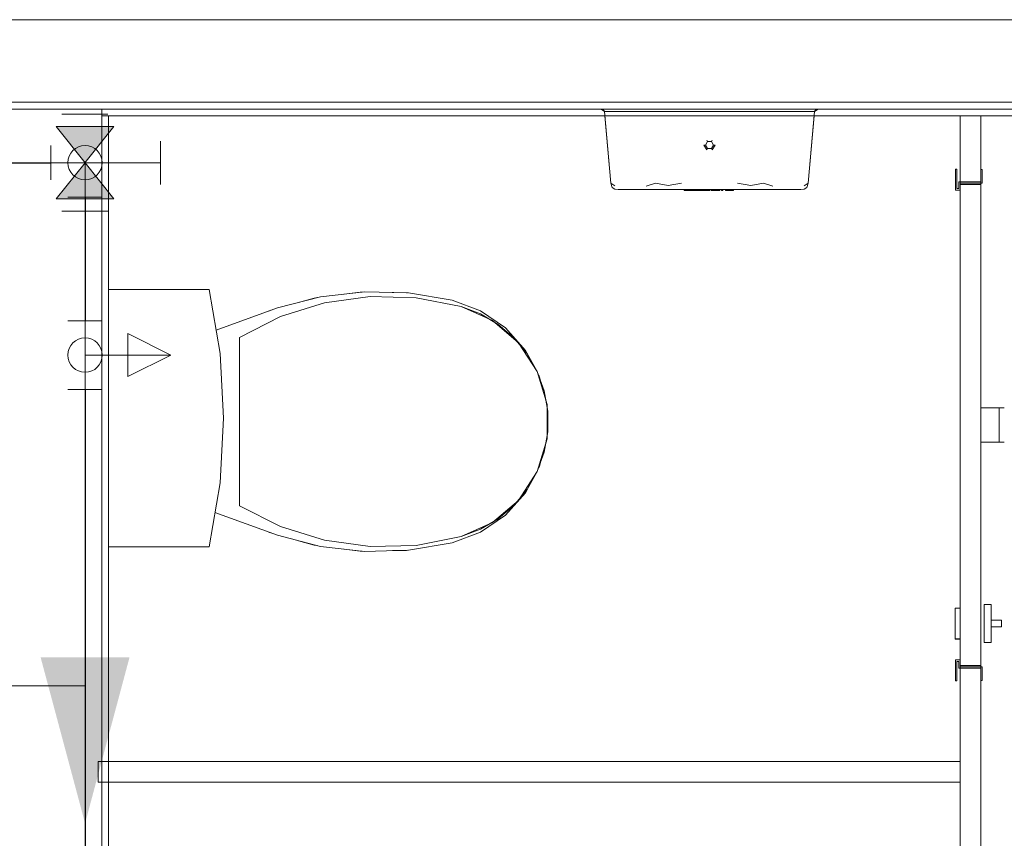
# Model space of a CAD drawing. Header units: millimetres. Extents: x 2 to 902, y -447 to 199.
# Tile 984 of 1056: x 60.31 to 63.17, y 185.13 to 187.52. Entities that reach past the tile are written whole.
import ezdxf

# ---------------------------------------------------------------- set-up
doc = ezdxf.new("R2010")
doc.units = ezdxf.units.MM
doc.header["$MEASUREMENT"] = 0
for name, color, linetype, lineweight in [('AF-Condutos', 4, 'Continuous', 25), ('AF-Conexões', 9, 'Continuous', 18), ('AF-Peça de utilização', 9, 'Continuous', 18), ('AF-Sentido conduto', 9, 'Continuous', 30), ('AF-Textos conduto', 7, 'Continuous', 9), ('IFC-Elemento construtivo genérico-Contorno', 253, 'Continuous', 5), ('IFC-Elemento de mobília-Contorno', 152, 'Continuous', 5), ('IFC-Elemento terminal-Contorno', 253, 'Continuous', 5), ('IFC-Laje-Contorno', 134, 'Continuous', 5), ('IFC-Parede padrão-Contorno', 44, 'Continuous', 5), ('IFC-Parede-Contorno', 42, 'Continuous', 5), ('IFC-Porta-Contorno', 142, 'Continuous', 5), ('IFC-Viga-Contorno', 66, 'Continuous', 5), ('Simbolos', 5, 'Continuous', 20), ('Simbolos_int', 2, 'Continuous', 15)]:
    doc.layers.add(name, color=color, linetype=linetype, lineweight=lineweight)

msp = doc.modelspace()

# ---------------------------------------------------------------- hatches: boundary and pattern name
at = {"layer": 'AF-Sentido conduto', "linetype": 'Continuous'}
msp.add_hatch(color=7, dxfattribs=at).paths.add_polyline_path([(60.4973, 185.1778), (60.6267, 185.6608), (60.3679, 185.6608)])
at = {"layer": 'Simbolos', "linetype": 'Continuous'}
for points in [[(60.4132, 187.206), (60.5812, 187.206), (60.4973, 187.101)], [(60.4973, 187.101), (60.4132, 186.996), (60.5812, 186.996)]]:
    msp.add_hatch(color=5, dxfattribs=at).paths.add_polyline_path(points)

# ---------------------------------------------------------------- linework, layer by layer
at = {"layer": 'AF-Condutos'}
for p, q in [((60.1645, 187.101), (60.3973, 187.101)), ((60.4973, 187.001), (60.4973, 186.6409)), ((60.4973, 186.4409), (60.4973, 184.7147))]:
    msp.add_line(p, q, dxfattribs=at)
at = {"layer": 'AF-Conexões'}
for p, q in [((60.3973, 187.051), (60.3973, 187.151)), ((60.4973, 187.101), (60.3973, 187.101)), ((60.4973, 187.101), (60.4973, 187.001)), ((60.5473, 187.001), (60.4473, 187.001)), ((60.4473, 186.6409), (60.5473, 186.6409)), ((60.4973, 186.5409), (60.4973, 186.6409)), ((60.4973, 186.5409), (60.4973, 186.4409)), ((60.5473, 186.4409), (60.4473, 186.4409))]:
    msp.add_line(p, q, dxfattribs=at)
for centre in [(60.4973, 187.101), (60.4973, 187.101), (60.4973, 186.5409)]:
    msp.add_circle(centre, 0.05, dxfattribs=at)
at = {"layer": 'AF-Peça de utilização'}
for p, q in [((60.7473, 186.5409), (60.6223, 186.6034)), ((60.6223, 186.6034), (60.6223, 186.4784)), ((60.4973, 186.5409), (60.7473, 186.5409)), ((60.6223, 186.4784), (60.7473, 186.5409))]:
    msp.add_line(p, q, dxfattribs=at)
msp.add_circle((60.4973, 186.5409), 0.05, dxfattribs=at)
at = {"layer": 'AF-Sentido conduto'}
msp.add_lwpolyline([(60.4973, 185.9778), (60.4973, 185.1778)], dxfattribs=at)
at = {"layer": 'AF-Textos conduto'}
msp.add_lwpolyline([(60.4973, 185.5778), (59.2973, 185.5778), (56.1051, 185.5778)], dxfattribs=at)
at = {"layer": 'IFC-Elemento construtivo genérico-Contorno', "color": 7, "lineweight": 5}
for p, q in [((61.9999, 187.2574), (62.0101, 187.2503)), ((61.9999, 187.2574), (62.0053, 187.2574)), ((62.0053, 187.2574), (62.0101, 187.2503)), ((62.0053, 187.2574), (62.0106, 187.2574)), ((62.0101, 187.2503), (62.0282, 187.0415)), ((62.0101, 187.2503), (62.0349, 187.2503)), ((62.0106, 187.2574), (62.0264, 187.2574)), ((62.0225, 187.2503), (62.0349, 187.2503)), ((62.0264, 187.2574), (62.0422, 187.2574)), ((62.0349, 187.2503), (62.0824, 187.2503)), ((62.0422, 187.2574), (62.0673, 187.2574)), ((62.0586, 187.2503), (62.0824, 187.2503)), ((62.0673, 187.2574), (62.0924, 187.2574)), ((62.0824, 187.2503), (62.1489, 187.2503)), ((62.0924, 187.2574), (62.1252, 187.2574)), ((62.1156, 187.2503), (62.1489, 187.2503)), ((62.1252, 187.2574), (62.1579, 187.2574)), ((62.1489, 187.2503), (62.2288, 187.2503)), ((62.1579, 187.2574), (62.196, 187.2574)), ((62.1888, 187.2503), (62.2288, 187.2503)), ((62.196, 187.2574), (62.2341, 187.2574)), ((62.2288, 187.2503), (62.3159, 187.2503)), ((62.2341, 187.2574), (62.2613, 187.2574)), ((62.2613, 187.2574), (62.3159, 187.2574)), ((62.2724, 187.2503), (62.3159, 187.2503)), ((62.3159, 187.2574), (62.3704, 187.2574)), ((62.3159, 187.2503), (62.4029, 187.2503)), ((62.3159, 187.2503), (62.3594, 187.2503)), ((62.3704, 187.2574), (62.3977, 187.2574)), ((62.3977, 187.2574), (62.4358, 187.2574)), ((62.4029, 187.2503), (62.4829, 187.2503)), ((62.4029, 187.2503), (62.4429, 187.2503)), ((62.4358, 187.2574), (62.4739, 187.2574)), ((62.4739, 187.2574), (62.5066, 187.2574)), ((62.4829, 187.2503), (62.5493, 187.2503)), ((62.4829, 187.2503), (62.5161, 187.2503)), ((62.5066, 187.2574), (62.5393, 187.2574)), ((62.5393, 187.2574), (62.5644, 187.2574)), ((62.5493, 187.2503), (62.5969, 187.2503)), ((62.5493, 187.2503), (62.5731, 187.2503)), ((62.5644, 187.2574), (62.5895, 187.2574)), ((62.5895, 187.2574), (62.6053, 187.2574)), ((62.5969, 187.2503), (62.6217, 187.2503)), ((62.5969, 187.2503), (62.6093, 187.2503)), ((62.6036, 187.0415), (62.6217, 187.2503)), ((62.6053, 187.2574), (62.6211, 187.2574)), ((62.6211, 187.2574), (62.6265, 187.2574)), ((62.6217, 187.2503), (62.6265, 187.2574)), ((62.6217, 187.2503), (62.6319, 187.2574)), ((62.6265, 187.2574), (62.6319, 187.2574)), ((62.0112, 187.2374), (62.0282, 187.0415)), ((62.6036, 187.0415), (62.6205, 187.2374)), ((62.3041, 187.1522), (62.31, 187.1624)), ((62.3041, 187.1522), (62.31, 187.1624)), ((62.3077, 187.1663), (62.31, 187.1624)), ((62.3077, 187.1663), (62.31, 187.1624)), ((62.31, 187.1624), (62.3218, 187.1624)), ((62.31, 187.1624), (62.3218, 187.1624)), ((62.3218, 187.1624), (62.324, 187.1663)), ((62.3218, 187.1624), (62.324, 187.1663)), ((62.3218, 187.1624), (62.3277, 187.1522)), ((62.3218, 187.1624), (62.3277, 187.1522)), ((62.2996, 187.1522), (62.3041, 187.1522)), ((62.2996, 187.1522), (62.3077, 187.1381)), ((62.2996, 187.1522), (62.3041, 187.1522)), ((62.2996, 187.1522), (62.3077, 187.1381)), ((62.3041, 187.1522), (62.31, 187.142)), ((62.3041, 187.1522), (62.31, 187.142)), ((62.3077, 187.1381), (62.31, 187.142)), ((62.3077, 187.1381), (62.31, 187.142)), ((62.31, 187.142), (62.3218, 187.142)), ((62.31, 187.142), (62.3218, 187.142)), ((62.3218, 187.142), (62.3277, 187.1522)), ((62.3218, 187.142), (62.3277, 187.1522)), ((62.3218, 187.142), (62.324, 187.1381)), ((62.3218, 187.142), (62.324, 187.1381)), ((62.324, 187.1381), (62.3321, 187.1522)), ((62.324, 187.1381), (62.3321, 187.1522)), ((62.3277, 187.1522), (62.3321, 187.1522)), ((62.3277, 187.1522), (62.3321, 187.1522)), ((62.0282, 187.0415), (62.0403, 187.0334)), ((62.0282, 187.0415), (62.0326, 187.0286)), ((62.0282, 187.0415), (62.0403, 187.0334)), ((62.0282, 187.0415), (62.0326, 187.0286)), ((62.0326, 187.0286), (62.0403, 187.0244)), ((62.0326, 187.0286), (62.0403, 187.0244)), ((62.0403, 187.0244), (62.0495, 187.0234)), ((62.0403, 187.0244), (62.0495, 187.0234)), ((62.0495, 187.0234), (62.0711, 187.0234)), ((62.0495, 187.0234), (62.0711, 187.0234)), ((62.0711, 187.0234), (62.1125, 187.0234)), ((62.0711, 187.0234), (62.1125, 187.0234)), ((62.1125, 187.0234), (62.1704, 187.0234)), ((62.1125, 187.0234), (62.1704, 187.0234)), ((62.1317, 187.0331), (62.1587, 187.0415)), ((62.1317, 187.0331), (62.1587, 187.0415)), ((62.1587, 187.0415), (62.1951, 187.0348)), ((62.1587, 187.0415), (62.1951, 187.0348)), ((62.1704, 187.0234), (62.2401, 187.0234)), ((62.1704, 187.0234), (62.2401, 187.0234)), ((62.1951, 187.0348), (62.234, 187.0415)), ((62.1951, 187.0348), (62.234, 187.0415)), ((62.2401, 187.0234), (62.3159, 187.0234)), ((62.2401, 187.0234), (62.3159, 187.0234)), ((62.2417, 187.0199), (62.2417, 187.0234)), ((62.2417, 187.0199), (62.2417, 187.0234)), ((62.2417, 187.0199), (62.2454, 187.0199)), ((62.2417, 187.0199), (62.2454, 187.0199)), ((62.2454, 187.0199), (62.2454, 187.0234)), ((62.2454, 187.0199), (62.2454, 187.0234)), ((62.2454, 187.0199), (62.2605, 187.0199)), ((62.2454, 187.0199), (62.2605, 187.0199)), ((62.2605, 187.0199), (62.2605, 187.0234)), ((62.2605, 187.0199), (62.2605, 187.0234)), ((62.2605, 187.0199), (62.2657, 187.0199)), ((62.2605, 187.0199), (62.2657, 187.0199)), ((62.2657, 187.0199), (62.2657, 187.0234)), ((62.2657, 187.0199), (62.2657, 187.0234)), ((62.2657, 187.0199), (62.2773, 187.0199)), ((62.2657, 187.0199), (62.2773, 187.0199)), ((62.2773, 187.0199), (62.2773, 187.0234)), ((62.2773, 187.0199), (62.2773, 187.0234)), ((62.2773, 187.0199), (62.2922, 187.0199)), ((62.2773, 187.0199), (62.2922, 187.0199)), ((62.2922, 187.0199), (62.2922, 187.0234)), ((62.2922, 187.0199), (62.2922, 187.0234)), ((62.2939, 187.0199), (62.2939, 187.0234)), ((62.2939, 187.0199), (62.2939, 187.0234)), ((62.2939, 187.0199), (62.3169, 187.0199)), ((62.2939, 187.0199), (62.3169, 187.0199)), ((62.3159, 187.0234), (62.3917, 187.0234)), ((62.3159, 187.0234), (62.3917, 187.0234)), ((62.3169, 187.0199), (62.3169, 187.0234)), ((62.3169, 187.0199), (62.3169, 187.0234)), ((62.3211, 187.0199), (62.3211, 187.0234)), ((62.3211, 187.0199), (62.3211, 187.0234)), ((62.3211, 187.0199), (62.3338, 187.0199)), ((62.3211, 187.0199), (62.3338, 187.0199)), ((62.3338, 187.0199), (62.3397, 187.0199)), ((62.3338, 187.0199), (62.3397, 187.0199)), ((62.3397, 187.0199), (62.3397, 187.0234)), ((62.3397, 187.0199), (62.3397, 187.0234)), ((62.3397, 187.0199), (62.343, 187.0199)), ((62.3397, 187.0199), (62.343, 187.0199)), ((62.343, 187.0199), (62.343, 187.0234)), ((62.343, 187.0199), (62.343, 187.0234)), ((62.343, 187.0199), (62.3442, 187.0199)), ((62.343, 187.0199), (62.3442, 187.0199)), ((62.3442, 187.0199), (62.3442, 187.0234)), ((62.3442, 187.0199), (62.3442, 187.0234)), ((62.3442, 187.0199), (62.346, 187.0199)), ((62.3442, 187.0199), (62.346, 187.0199)), ((62.346, 187.0199), (62.346, 187.0234)), ((62.346, 187.0199), (62.346, 187.0234)), ((62.3511, 187.0199), (62.3511, 187.0234)), ((62.3511, 187.0199), (62.3511, 187.0234)), ((62.3511, 187.0199), (62.3548, 187.0199)), ((62.3511, 187.0199), (62.3548, 187.0199)), ((62.3548, 187.0199), (62.3548, 187.0234)), ((62.3548, 187.0199), (62.3548, 187.0234)), ((62.3622, 187.0199), (62.3622, 187.0234)), ((62.3622, 187.0199), (62.3622, 187.0234)), ((62.3622, 187.0199), (62.3661, 187.0199)), ((62.3622, 187.0199), (62.3661, 187.0199)), ((62.3661, 187.0199), (62.3661, 187.0234)), ((62.3661, 187.0199), (62.3661, 187.0234)), ((62.3661, 187.0199), (62.3815, 187.0199)), ((62.3661, 187.0199), (62.3815, 187.0199)), ((62.3815, 187.0199), (62.3815, 187.0234)), ((62.3815, 187.0199), (62.3815, 187.0234)), ((62.3815, 187.0199), (62.3852, 187.0199)), ((62.3815, 187.0199), (62.3852, 187.0199)), ((62.3852, 187.0199), (62.3852, 187.0234)), ((62.3852, 187.0199), (62.3852, 187.0234)), ((62.3917, 187.0234), (62.4613, 187.0234)), ((62.3917, 187.0234), (62.4613, 187.0234)), ((62.3978, 187.0415), (62.4366, 187.0348)), ((62.3978, 187.0415), (62.4366, 187.0348)), ((62.4366, 187.0348), (62.473, 187.0415)), ((62.4366, 187.0348), (62.473, 187.0415)), ((62.4613, 187.0234), (62.5192, 187.0234)), ((62.4613, 187.0234), (62.5192, 187.0234)), ((62.473, 187.0415), (62.5, 187.0331)), ((62.473, 187.0415), (62.5, 187.0331)), ((62.5192, 187.0234), (62.5606, 187.0234)), ((62.5192, 187.0234), (62.5606, 187.0234)), ((62.5606, 187.0234), (62.5822, 187.0234)), ((62.5606, 187.0234), (62.5822, 187.0234)), ((62.5822, 187.0234), (62.5914, 187.0244)), ((62.5822, 187.0234), (62.5914, 187.0244)), ((62.5914, 187.0334), (62.6036, 187.0415)), ((62.5914, 187.0334), (62.6036, 187.0415)), ((62.5914, 187.0244), (62.5991, 187.0286)), ((62.5914, 187.0244), (62.5991, 187.0286)), ((62.5991, 187.0286), (62.6036, 187.0415)), ((62.5991, 187.0286), (62.6036, 187.0415))]:
    msp.add_line(p, q, dxfattribs=at)
at = {"layer": 'IFC-Elemento de mobília-Contorno', "color": 7, "lineweight": 5}
for p, q in [((60.5359, 185.3574), (62.8459, 185.3574)), ((60.5359, 185.2974), (60.5359, 185.3574)), ((60.5659, 185.3574), (62.8459, 185.3574)), ((62.8459, 185.3574), (62.9224, 185.3574)), ((62.8459, 185.3574), (62.8806, 185.3574)), ((62.8806, 185.3574), (62.9143, 185.3574)), ((62.9143, 185.3574), (62.9459, 185.3574)), ((62.9224, 185.3574), (62.9873, 185.3574)), ((62.9459, 185.3574), (62.9744, 185.3574)), ((62.9744, 185.3574), (62.9991, 185.3574)), ((62.9873, 185.3574), (63.0306, 185.3574)), ((62.9991, 185.3574), (63.0191, 185.3574)), ((63.0191, 185.3574), (63.0338, 185.3574)), ((63.0306, 185.3574), (63.0459, 185.3574)), ((63.0338, 185.3574), (63.0428, 185.3574)), ((63.0428, 185.3574), (63.0459, 185.3574)), ((63.0459, 185.2974), (63.0459, 185.3574)), ((60.5359, 185.2974), (62.8459, 185.2974)), ((60.5659, 185.2974), (62.8459, 185.2974)), ((62.8459, 185.2974), (62.9224, 185.2974)), ((62.8459, 185.2974), (62.8806, 185.2974)), ((62.8806, 185.2974), (62.9143, 185.2974)), ((62.9143, 185.2974), (62.9459, 185.2974)), ((62.9224, 185.2974), (62.9873, 185.2974)), ((62.9459, 185.2974), (62.9744, 185.2974)), ((62.9744, 185.2974), (62.9991, 185.2974)), ((62.9873, 185.2974), (63.0306, 185.2974)), ((62.9991, 185.2974), (63.0191, 185.2974)), ((63.0191, 185.2974), (63.0338, 185.2974)), ((63.0306, 185.2974), (63.0459, 185.2974)), ((63.0338, 185.2974), (63.0428, 185.2974)), ((63.0428, 185.2974), (63.0459, 185.2974))]:
    msp.add_line(p, q, dxfattribs=at)
at = {"layer": 'IFC-Elemento terminal-Contorno', "lineweight": 5}
for p, q in [((60.5659, 186.7319), (60.8587, 186.7319)), ((60.5659, 185.9829), (60.5659, 186.7319)), ((60.5659, 185.9829), (60.5659, 186.7319)), ((60.5659, 186.7319), (60.8587, 186.7319)), ((60.8587, 186.7319), (60.8903, 186.5458)), ((60.8587, 186.7319), (60.8903, 186.5458)), ((61.0577, 186.6784), (61.1825, 186.7106)), ((61.0577, 186.6784), (61.1825, 186.7106)), ((61.1187, 186.6942), (61.1641, 186.707)), ((61.1187, 186.6942), (61.1641, 186.707)), ((61.1641, 186.707), (61.1732, 186.7082)), ((61.1641, 186.707), (61.1732, 186.7082)), ((61.1825, 186.7106), (61.3106, 186.7252)), ((61.1825, 186.7106), (61.3106, 186.7252)), ((61.1944, 186.6929), (61.3271, 186.7113)), ((61.1944, 186.6929), (61.3271, 186.7113)), ((61.2521, 186.7186), (61.2981, 186.7246)), ((61.2521, 186.7186), (61.2981, 186.7246)), ((61.2981, 186.7246), (61.3041, 186.7245)), ((61.2981, 186.7246), (61.3041, 186.7245)), ((61.3106, 186.7252), (61.4394, 186.7218)), ((61.3106, 186.7252), (61.4394, 186.7218)), ((61.3271, 186.7113), (61.4611, 186.7077)), ((61.3271, 186.7113), (61.4611, 186.7077)), ((61.3921, 186.7231), (61.4332, 186.7224)), ((61.3921, 186.7231), (61.4332, 186.7224)), ((61.4332, 186.7224), (61.4362, 186.7219)), ((61.4332, 186.7224), (61.4362, 186.7219)), ((61.4394, 186.7218), (61.5665, 186.7005)), ((61.4394, 186.7218), (61.5665, 186.7005)), ((61.4611, 186.7077), (61.5927, 186.6822)), ((61.4611, 186.7077), (61.5927, 186.6822)), ((61.5665, 186.7005), (61.6489, 186.6698)), ((61.5665, 186.7005), (61.6489, 186.6698)), ((60.8788, 186.6134), (61.0577, 186.6784)), ((60.8788, 186.6134), (61.0577, 186.6784)), ((61.0341, 186.6702), (61.0382, 186.6713)), ((61.0341, 186.6702), (61.0382, 186.6713)), ((61.0664, 186.6529), (61.1944, 186.6929)), ((61.0664, 186.6529), (61.1944, 186.6929)), ((61.5927, 186.6822), (61.6839, 186.6416)), ((61.5927, 186.6822), (61.6489, 186.661)), ((60.9468, 186.5925), (61.0664, 186.6529)), ((60.9468, 186.5925), (61.0664, 186.6529)), ((61.0304, 186.6685), (61.0341, 186.6702)), ((61.0304, 186.6685), (61.0341, 186.6702)), ((61.6489, 186.6698), (61.7215, 186.6202)), ((61.6489, 186.6698), (61.7215, 186.6202)), ((61.6489, 186.661), (61.7006, 186.6305)), ((61.6839, 186.6416), (61.7599, 186.5768)), ((61.7006, 186.6305), (61.7463, 186.5915)), ((61.7215, 186.6202), (61.7801, 186.5545)), ((61.7215, 186.6202), (61.7801, 186.5545)), ((60.9468, 186.1023), (60.9468, 186.5925)), ((60.9468, 186.1023), (60.9468, 186.5925)), ((61.7463, 186.5915), (61.7846, 186.5452)), ((61.7599, 186.5768), (61.8143, 186.4931)), ((60.8903, 186.5458), (60.9009, 186.3574)), ((60.8903, 186.5458), (60.9009, 186.3574)), ((61.7801, 186.5545), (61.8045, 186.5081)), ((61.7801, 186.5545), (61.79, 186.5357)), ((61.7846, 186.5452), (61.8143, 186.4931)), ((61.8143, 186.4931), (61.8427, 186.3973)), ((61.8143, 186.4931), (61.8347, 186.4366)), ((61.8167, 186.4851), (61.8211, 186.4767)), ((61.8183, 186.4821), (61.8211, 186.4767)), ((61.8211, 186.4767), (61.8309, 186.437)), ((61.8211, 186.4767), (61.8231, 186.4688)), ((61.8347, 186.4366), (61.845, 186.3774)), ((61.8427, 186.2975), (61.8427, 186.3973)), ((60.8903, 186.1689), (60.9009, 186.3574)), ((60.8903, 186.1689), (60.9009, 186.3574)), ((61.845, 186.3174), (61.845, 186.3774)), ((61.8347, 186.2582), (61.845, 186.3174)), ((61.8143, 186.2017), (61.8427, 186.2975)), ((61.8143, 186.2017), (61.8347, 186.2582)), ((61.8211, 186.218), (61.831, 186.2578)), ((61.8167, 186.2097), (61.8211, 186.218)), ((61.8183, 186.2127), (61.8211, 186.218)), ((61.8211, 186.218), (61.8231, 186.226)), ((61.7599, 186.118), (61.8143, 186.2017)), ((61.7801, 186.1403), (61.8046, 186.1867)), ((61.7846, 186.1496), (61.8143, 186.2017)), ((60.8587, 185.9829), (60.8903, 186.1689)), ((60.8587, 185.9829), (60.8903, 186.1689)), ((61.7801, 186.1403), (61.79, 186.1591)), ((61.7215, 186.0746), (61.7801, 186.1403)), ((61.7215, 186.0746), (61.7801, 186.1403)), ((61.7463, 186.1033), (61.7846, 186.1496)), ((60.9468, 186.1023), (61.0664, 186.0419)), ((60.9468, 186.1023), (61.0664, 186.0419)), ((61.6839, 186.0532), (61.7599, 186.118)), ((61.7006, 186.0643), (61.7463, 186.1033)), ((60.8756, 186.0825), (61.0577, 186.0164)), ((60.8756, 186.0825), (61.0577, 186.0164)), ((61.6489, 186.025), (61.7215, 186.0746)), ((61.6489, 186.025), (61.7215, 186.0746)), ((61.0664, 186.0419), (61.1944, 186.0019)), ((61.0664, 186.0419), (61.1944, 186.0019)), ((61.5927, 186.0126), (61.6839, 186.0532)), ((61.6489, 186.0338), (61.7006, 186.0643)), ((61.0304, 186.0263), (61.0341, 186.0246)), ((61.0304, 186.0263), (61.0341, 186.0246)), ((61.0341, 186.0246), (61.0382, 186.0235)), ((61.0341, 186.0246), (61.0382, 186.0235)), ((61.0577, 186.0164), (61.1825, 185.9841)), ((61.0577, 186.0164), (61.1825, 185.9841)), ((61.4611, 185.9871), (61.5927, 186.0126)), ((61.4611, 185.9871), (61.5927, 186.0126)), ((61.5665, 185.9942), (61.6489, 186.025)), ((61.5665, 185.9942), (61.6489, 186.025)), ((61.5927, 186.0126), (61.6489, 186.0338)), ((60.5659, 185.9829), (60.8587, 185.9829)), ((60.5659, 185.9829), (60.8587, 185.9829)), ((61.1189, 186.0006), (61.1641, 185.9877)), ((61.1189, 186.0006), (61.1641, 185.9877)), ((61.1641, 185.9877), (61.1731, 185.9866)), ((61.1641, 185.9877), (61.1731, 185.9866)), ((61.1825, 185.9841), (61.3106, 185.9696)), ((61.1825, 185.9841), (61.3106, 185.9696)), ((61.1944, 186.0019), (61.3271, 185.9835)), ((61.1944, 186.0019), (61.3271, 185.9835)), ((61.3271, 185.9835), (61.4611, 185.9871)), ((61.3271, 185.9835), (61.4611, 185.9871)), ((61.4394, 185.973), (61.5665, 185.9942)), ((61.4394, 185.973), (61.5665, 185.9942)), ((61.252, 185.9762), (61.2981, 185.9702)), ((61.252, 185.9762), (61.2981, 185.9702)), ((61.2981, 185.9702), (61.3042, 185.9703)), ((61.2981, 185.9702), (61.3042, 185.9703)), ((61.3106, 185.9696), (61.4394, 185.973)), ((61.3106, 185.9696), (61.4394, 185.973)), ((61.3924, 185.9717), (61.4332, 185.9724)), ((61.3924, 185.9717), (61.4332, 185.9724)), ((61.4332, 185.9724), (61.4362, 185.9729)), ((61.4332, 185.9724), (61.4362, 185.9729))]:
    msp.add_line(p, q, dxfattribs=at)
at = {"layer": 'IFC-Laje-Contorno', "color": 7, "lineweight": 5}
for p, q in [((58.0459, 187.2574), (62.5393, 187.2574)), ((62.6319, 187.2574), (63.8538, 187.2574))]:
    msp.add_line(p, q, dxfattribs=at)
at = {"layer": 'IFC-Parede padrão-Contorno', "color": 7, "lineweight": 5}
for p, q in [((61.6424, 187.5174), (65.2747, 187.5174)), ((54.3777, 187.2574), (65.2747, 187.2574)), ((60.5459, 185.9157), (60.5459, 187.2574)), ((60.5459, 187.2374), (67.9719, 187.2374)), ((60.5459, 184.0994), (60.5459, 187.2374)), ((60.5659, 186.6154), (60.5659, 187.2374)), ((63.0459, 183.4774), (63.0459, 187.2374)), ((63.1059, 183.4774), (63.1059, 187.2374)), ((60.5659, 183.4774), (60.5659, 186.6154)), ((60.5459, 183.4574), (60.5459, 185.9157))]:
    msp.add_line(p, q, dxfattribs=at)
at = {"layer": 'IFC-Parede-Contorno', "color": 7, "lineweight": 5}
msp.add_line((48.4838, 187.5174), (61.6424, 187.5174), dxfattribs=at)
at = {"layer": 'IFC-Porta-Contorno', "color": 7, "lineweight": 5}
for p, q in [((63.0319, 187.0214), (63.0319, 187.0822)), ((63.0319, 187.0822), (63.0359, 187.0822)), ((63.0319, 187.0822), (63.0359, 187.0822)), ((63.0319, 187.0214), (63.0319, 187.0822)), ((63.0359, 187.0262), (63.0359, 187.0822)), ((63.0359, 187.0262), (63.0359, 187.0822)), ((63.1059, 187.0454), (63.1059, 187.0814)), ((63.1059, 187.0814), (63.1099, 187.0814)), ((63.1059, 187.0814), (63.1099, 187.0814)), ((63.1099, 187.0414), (63.1099, 187.0814)), ((63.1099, 187.0414), (63.1099, 187.0814)), ((63.0419, 187.0454), (63.1059, 187.0454)), ((63.0419, 187.0262), (63.0419, 187.0454)), ((63.0419, 187.0454), (63.0459, 187.0454)), ((63.0419, 187.0262), (63.0419, 187.0454)), ((63.0319, 187.0214), (63.0459, 187.0214)), ((63.0319, 187.0214), (63.0459, 187.0214)), ((63.0359, 187.0262), (63.0419, 187.0262)), ((63.0359, 187.0262), (63.0419, 187.0262)), ((63.0459, 187.0414), (63.1099, 187.0414)), ((63.0459, 187.0214), (63.0459, 187.0414)), ((63.0459, 185.6374), (63.0459, 187.0374)), ((63.0459, 187.0374), (63.1059, 187.0374)), ((63.1059, 187.0414), (63.1099, 187.0414)), ((63.1059, 185.6374), (63.1059, 187.0374)), ((63.1059, 186.3874), (63.1061, 186.3874)), ((63.1061, 186.3874), (63.1066, 186.3874)), ((63.1066, 186.3874), (63.1076, 186.3874)), ((63.1076, 186.3874), (63.1088, 186.3874)), ((63.1088, 186.3874), (63.1104, 186.3874)), ((63.1104, 186.3874), (63.1122, 186.3874)), ((63.1122, 186.3874), (63.1142, 186.3874)), ((63.1142, 186.3874), (63.1163, 186.3874)), ((63.1163, 186.3874), (63.1185, 186.3874)), ((63.1185, 186.3874), (63.1207, 186.3874)), ((63.1207, 186.3874), (63.1228, 186.3874)), ((63.1228, 186.3874), (63.1248, 186.3874)), ((63.1248, 186.3874), (63.1266, 186.3874)), ((63.1266, 186.3874), (63.1281, 186.3874)), ((63.1281, 186.3874), (63.1294, 186.3874)), ((63.1294, 186.3874), (63.1303, 186.3874)), ((63.1303, 186.3874), (63.1309, 186.3874)), ((63.1309, 186.3874), (63.1324, 186.3874)), ((63.1324, 186.3874), (63.1362, 186.3874)), ((63.1362, 186.3874), (63.1425, 186.3874)), ((63.1425, 186.3874), (63.151, 186.3874)), ((63.151, 186.3874), (63.1523, 186.3874)), ((63.1523, 186.3874), (63.1537, 186.3874)), ((63.1537, 186.3874), (63.1553, 186.3874)), ((63.1553, 186.3874), (63.1571, 186.3874)), ((63.1571, 186.3874), (63.1589, 186.3874)), ((63.1589, 186.3874), (63.1607, 186.3874)), ((63.1593, 186.2874), (63.1593, 186.3874)), ((63.1593, 186.3874), (63.1594, 186.3874)), ((63.1595, 186.3874), (63.1598, 186.3874)), ((63.1598, 186.3874), (63.1601, 186.3874)), ((63.1601, 186.3874), (63.1604, 186.3874)), ((63.1604, 186.3874), (63.1607, 186.3874)), ((63.1607, 186.3874), (63.1625, 186.3874)), ((63.1607, 186.3874), (63.1611, 186.3874)), ((63.1611, 186.3874), (63.1616, 186.3874)), ((63.1616, 186.3874), (63.1621, 186.3874)), ((63.1621, 186.3874), (63.164, 186.3874)), ((63.1625, 186.3874), (63.1642, 186.3874)), ((63.164, 186.3874), (63.1659, 186.3874)), ((63.1658, 186.3874), (63.1673, 186.3874)), ((63.1659, 186.3874), (63.1677, 186.3874)), ((63.1673, 186.3874), (63.1685, 186.3874)), ((63.1677, 186.3874), (63.1694, 186.3874)), ((63.1693, 186.3874), (63.1699, 186.3874)), ((63.1694, 186.3874), (63.1709, 186.3874)), ((63.1709, 186.3874), (63.1722, 186.3874)), ((63.1722, 186.3874), (63.1732, 186.3874)), ((63.1732, 186.3874), (63.1739, 186.3874)), ((63.1739, 186.3874), (63.1743, 186.3874)), ((63.1059, 186.2874), (63.1061, 186.2874)), ((63.1061, 186.2874), (63.1066, 186.2874)), ((63.1066, 186.2874), (63.1076, 186.2874)), ((63.1076, 186.2874), (63.1088, 186.2874)), ((63.1088, 186.2874), (63.1104, 186.2874)), ((63.1104, 186.2874), (63.1122, 186.2874)), ((63.1122, 186.2874), (63.1142, 186.2874)), ((63.1142, 186.2874), (63.1163, 186.2874)), ((63.1163, 186.2874), (63.1185, 186.2874)), ((63.1185, 186.2874), (63.1207, 186.2874)), ((63.1207, 186.2874), (63.1228, 186.2874)), ((63.1228, 186.2874), (63.1248, 186.2874)), ((63.1248, 186.2874), (63.1266, 186.2874)), ((63.1266, 186.2874), (63.1281, 186.2874)), ((63.1281, 186.2874), (63.1294, 186.2874)), ((63.1294, 186.2874), (63.1303, 186.2874)), ((63.1303, 186.2874), (63.1309, 186.2874)), ((63.1309, 186.2874), (63.1324, 186.2874)), ((63.1324, 186.2874), (63.1362, 186.2874)), ((63.1362, 186.2874), (63.1425, 186.2874)), ((63.1425, 186.2874), (63.151, 186.2874)), ((63.151, 186.2874), (63.1523, 186.2874)), ((63.1523, 186.2874), (63.1537, 186.2874)), ((63.1537, 186.2874), (63.1553, 186.2874)), ((63.1553, 186.2874), (63.1571, 186.2874)), ((63.1571, 186.2874), (63.1589, 186.2874)), ((63.1589, 186.2874), (63.1593, 186.2874)), ((63.1593, 186.2874), (63.1594, 186.2874)), ((63.1595, 186.2874), (63.1598, 186.2874)), ((63.1598, 186.2874), (63.1601, 186.2874)), ((63.1601, 186.2874), (63.1604, 186.2874)), ((63.1604, 186.2874), (63.1607, 186.2874)), ((63.1607, 186.2874), (63.1611, 186.2874)), ((63.1611, 186.2874), (63.1616, 186.2874)), ((63.1616, 186.2874), (63.1621, 186.2874)), ((63.1621, 186.2874), (63.164, 186.2874)), ((63.164, 186.2874), (63.1659, 186.2874)), ((63.1659, 186.2874), (63.1677, 186.2874)), ((63.1677, 186.2874), (63.1694, 186.2874)), ((63.1694, 186.2874), (63.1709, 186.2874)), ((63.1709, 186.2874), (63.1722, 186.2874)), ((63.1722, 186.2874), (63.1732, 186.2874)), ((63.1732, 186.2874), (63.1739, 186.2874)), ((63.1739, 186.2874), (63.1743, 186.2874)), ((63.1159, 185.8144), (63.1359, 185.8144)), ((63.1159, 185.7044), (63.1159, 185.8144)), ((63.1159, 185.7044), (63.1159, 185.8144)), ((63.1159, 185.8144), (63.1359, 185.8144)), ((63.1359, 185.7044), (63.1359, 185.8144)), ((63.1359, 185.7044), (63.1359, 185.8144)), ((63.031, 185.8044), (63.0459, 185.8044)), ((63.031, 185.8005), (63.031, 185.8044)), ((63.031, 185.8037), (63.031, 185.8044)), ((63.031, 185.8044), (63.0459, 185.8044)), ((63.031, 185.8017), (63.031, 185.8037)), ((63.031, 185.7984), (63.031, 185.8017)), ((63.031, 185.7895), (63.031, 185.8005)), ((63.031, 185.7939), (63.031, 185.7984)), ((63.031, 185.7883), (63.031, 185.7939)), ((63.031, 185.7733), (63.031, 185.7895)), ((63.031, 185.7819), (63.031, 185.7883)), ((63.031, 185.7748), (63.031, 185.7819)), ((63.031, 185.7672), (63.031, 185.7748)), ((63.031, 185.7547), (63.031, 185.7733)), ((63.031, 185.7594), (63.031, 185.7672)), ((63.031, 185.7516), (63.031, 185.7594)), ((63.031, 185.7369), (63.031, 185.7547)), ((63.1359, 185.7694), (63.1659, 185.7694)), ((63.1359, 185.7694), (63.1659, 185.7694)), ((63.1659, 185.7494), (63.1659, 185.7694)), ((63.1659, 185.7494), (63.1659, 185.7694)), ((63.031, 185.744), (63.031, 185.7516)), ((63.031, 185.7369), (63.031, 185.744)), ((63.031, 185.723), (63.031, 185.7369)), ((63.031, 185.7305), (63.031, 185.7369)), ((63.031, 185.7249), (63.031, 185.7305)), ((63.031, 185.7204), (63.031, 185.7249)), ((63.1359, 185.7494), (63.1659, 185.7494)), ((63.1359, 185.7494), (63.1659, 185.7494)), ((63.031, 185.7154), (63.031, 185.723)), ((63.031, 185.7171), (63.031, 185.7204)), ((63.031, 185.7151), (63.031, 185.7171)), ((63.031, 185.7154), (63.0459, 185.7154)), ((63.031, 185.7144), (63.031, 185.7151)), ((63.031, 185.7144), (63.0459, 185.7144)), ((63.1159, 185.7044), (63.1359, 185.7044)), ((63.1159, 185.7044), (63.1359, 185.7044)), ((63.0319, 185.5926), (63.0319, 185.6534)), ((63.0319, 185.6534), (63.0459, 185.6534)), ((63.0319, 185.6534), (63.0459, 185.6534)), ((63.0319, 185.5926), (63.0319, 185.6534)), ((63.0359, 185.5926), (63.0359, 185.6486)), ((63.0359, 185.6486), (63.0419, 185.6486)), ((63.0359, 185.5926), (63.0359, 185.6486)), ((63.0359, 185.6486), (63.0419, 185.6486)), ((63.0419, 185.6294), (63.0419, 185.6486)), ((63.0419, 185.6294), (63.0419, 185.6486)), ((63.0459, 185.6334), (63.0459, 185.6534)), ((63.0419, 185.6294), (63.1059, 185.6294)), ((63.0419, 185.6294), (63.0459, 185.6294)), ((63.0459, 185.6374), (63.1059, 185.6374)), ((63.0459, 185.6334), (63.1099, 185.6334)), ((63.1059, 185.6334), (63.1099, 185.6334)), ((63.1059, 185.5934), (63.1059, 185.6294)), ((63.1099, 185.5934), (63.1099, 185.6334)), ((63.1099, 185.5934), (63.1099, 185.6334)), ((63.0319, 185.5926), (63.0359, 185.5926)), ((63.0319, 185.5926), (63.0359, 185.5926)), ((63.1059, 185.5934), (63.1099, 185.5934)), ((63.1059, 185.5934), (63.1099, 185.5934))]:
    msp.add_line(p, q, dxfattribs=at)
at = {"layer": 'IFC-Viga-Contorno', "color": 7, "lineweight": 5}
for p, q in [((58.0459, 187.5173), (63.8284, 187.5173)), ((58.0459, 187.2773), (63.8284, 187.2773))]:
    msp.add_line(p, q, dxfattribs=at)
at = {"layer": 'Simbolos'}
for p, q in [((60.4132, 187.206), (60.5812, 187.206)), ((60.4132, 187.206), (60.4973, 187.101)), ((60.5812, 187.206), (60.497, 187.101)), ((60.7169, 187.038), (60.7169, 187.164)), ((60.4132, 186.996), (60.4973, 187.101)), ((60.4973, 187.101), (60.7169, 187.101)), ((60.5812, 186.996), (60.4973, 187.101)), ((60.4132, 186.996), (60.5812, 186.996))]:
    msp.add_line(p, q, dxfattribs=at)
at = {"layer": 'Simbolos_int'}
for p, q in [((60.4296, 187.2424), (60.564, 187.2424)), ((60.4296, 186.9596), (60.564, 186.9596))]:
    msp.add_line(p, q, dxfattribs=at)

doc.saveas('drawing.dxf')
